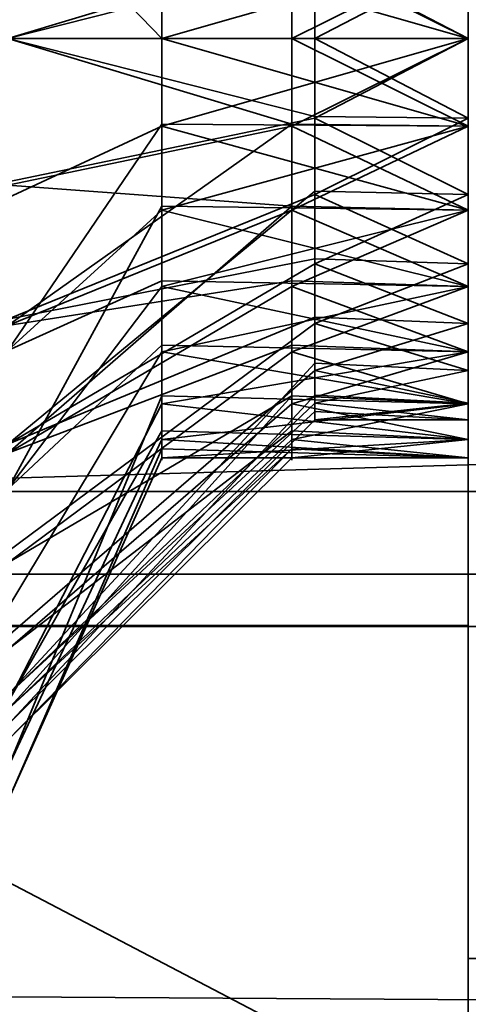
# Model space of a CAD drawing. Header units: millimetres. Extents: x -603 to 3703, y -115 to 193.
# Tile 907 of 1056: x 2491 to 2494, y -28 to -22. Entities that reach past the tile are written whole.
import ezdxf

# ---------------------------------------------------------------- set-up
doc = ezdxf.new("R2010")
doc.units = ezdxf.units.MM
doc.layers.add('151', color=7, linetype='Continuous', true_color=0xffffff)

# ---------------------------------------------------------------- blocks, each defined once
blk = doc.blocks.new('UG_SURFACE_101')
at = {"layer": '151', "color": 252, "linetype": 'Continuous', "lineweight": 35}
for points in [[(2485.5001, -29.92, 2023.7501), (3514.4999, -29.92, 2023.7501), (3514.4999, 14.42, 2023.7501), (2485.5001, 14.42, 2023.7501)], [(2487, -29.92, 2022.2499), (2487, 14.42, 2022.2499), (3513, 14.42, 2022.2499), (3513, -29.92, 2022.2499)], [(2431.9999, -18, 2077.25), (2431.9999, -29.92, 2077.25), (3568.0001, -29.92, 2077.25), (3568.0001, -18, 2077.25)], [(2433.5001, -18, 2075.7501), (3566.4999, -18, 2075.7501), (3566.4999, -29.92, 2075.7501), (2433.5001, -29.92, 2075.7501)]]:
    blk.add_3dface(points, dxfattribs=at)
blk = doc.blocks.new('UG_SURFACE_103')
at = {"layer": '151', "color": 252, "linetype": 'Continuous', "lineweight": 35}
for points in [[(2503, 4.0145, -7.75), (2487.9999, 4.0145, -7.75), (2487.9999, -24.9528, -7.75), (3512.0001, -24.9528, -7.75)], [(2487.9999, -24.9528, -8.75), (2487.9999, 4.0145, -8.75), (2503, 4.0145, -8.75)], [(2503, 4.0145, -8.75), (3497, 4.0145, -8.75), (2487.9999, -24.9528, -8.75)], [(3497, 4.0145, -8.75), (3512.0001, 4.0145, -8.75), (3512.0001, -24.9528, -8.75), (2487.9999, -24.9528, -8.75)], [(2487.9999, -25.8352, -7.9056), (3512.0001, -25.8352, -7.9056), (3512.0001, -24.9528, -7.75), (2487.9999, -24.9528, -7.75)], [(2487.9999, -24.9528, -8.75), (3512.0001, -24.9528, -8.75), (3512.0001, -25.4931, -8.8453), (2487.9999, -25.4931, -8.8453)], [(2487.9999, -25.4931, -8.8453), (3512.0001, -25.4931, -8.8453), (3512.0001, -31.6435, -11.0838), (2487.9999, -31.6435, -11.0838)], [(2487.9999, -31.9855, -10.1441), (3512.0001, -31.9855, -10.1441), (3512.0001, -25.8352, -7.9056), (2487.9999, -25.8352, -7.9056)]]:
    blk.add_3dface(points, dxfattribs=at)
blk = doc.blocks.new('UG_SURFACE_216')
at = {"layer": '151', "color": 252, "linetype": 'Continuous', "lineweight": 35}
for points in [[(2494, -21.4802, 1644.7046), (2494, -22, 1644.65), (2494, -28, 1619), (2494, -16, 1619)], [(2494, -22, 1509.3499), (2494, -20.9832, 1509.1338), (2494, -16, 1527), (2494, -28, 1527)], [(2532.5, -16, 1619), (2494, -16, 1619), (2494, -28, 1619), (2532.5, -28, 1619)], [(2494, -16, 1527), (2563, -16, 1527), (2563, -28, 1527), (2494, -28, 1527)], [(2494, -28, 1528), (2562.5858, -28, 1528), (2562.5858, -16, 1528), (2494, -16, 1528)], [(2494, -28, 1528), (2494, -16, 1528), (2494, -28, 1618)], [(2494, -16, 1618), (2494, -28, 1618), (2494, -16, 1528)], [(2532.5, -16, 1618), (2532.5, -28, 1618), (2494, -28, 1618), (2494, -16, 1618)], [(2490.9999, -18.1732, 1497.7612), (2494, -18.1732, 1497.7612), (2494, -22, 1497), (2490.9999, -22, 1497)], [(2490.9999, -22, 1656.9999), (2494, -22, 1656.9999), (2494, -18.1732, 1656.2388), (2490.9999, -18.1732, 1656.2388)], [(2494, -22, 1649.65), (2494, -20.9832, 1649.4339), (2494, -18.1732, 1656.2388), (2494, -22, 1656.9999)], [(2494, -21.4802, 1504.4047), (2494, -22, 1504.3499), (2494, -22, 1497), (2494, -18.1732, 1497.7612)], [(2493, -21.4916, 1644.7581), (2493, -20.9832, 1644.8661), (2490.9999, -20.1697, 1643.039), (2490.9999, -22, 1642.65)], [(2493, -21.4916, 1504.4581), (2493, -20.9832, 1504.5662), (2490.9999, -20.1697, 1502.7391), (2490.9999, -22, 1502.35)], [(2493, -21.4802, 1649.5954), (2494, -20.9832, 1649.4339), (2494, -22, 1649.65)], [(2493, -21.4802, 1509.2953), (2494, -20.9832, 1509.1338), (2494, -22, 1509.3499)], [(2490.9999, -22, 1651.65), (2490.9999, -21.0644, 1651.5517), (2493, -21.4802, 1649.5954), (2493, -22, 1649.65)], [(2490.9999, -22, 1511.35), (2490.9999, -21.0644, 1511.2517), (2493, -21.4802, 1509.2953), (2493, -22, 1509.3499)], [(2490.9999, -22, 1642.65), (2493, -22, 1644.65), (2493, -21.4916, 1644.7581)], [(2490.9999, -22, 1502.35), (2493, -22, 1504.3499), (2493, -21.4916, 1504.4581)], [(2494, -22, 1649.65), (2493, -22, 1649.65), (2493, -21.4802, 1649.5954)], [(2494, -21.4802, 1644.7046), (2493, -21.4916, 1644.7581), (2493, -22, 1644.65)], [(2493, -22, 1644.65), (2494, -22, 1644.65), (2494, -21.4802, 1644.7046)], [(2494, -22, 1509.3499), (2493, -22, 1509.3499), (2493, -21.4802, 1509.2953)], [(2494, -21.4802, 1504.4047), (2493, -21.4916, 1504.4581), (2493, -22, 1504.3499)], [(2493, -22, 1504.3499), (2494, -22, 1504.3499), (2494, -21.4802, 1504.4047)], [(2490.9999, -22, 1497), (2494, -22, 1497), (2494, -25.8268, 1497.7612), (2490.9999, -25.8268, 1497.7612)], [(2490.9999, -25.8268, 1656.2388), (2494, -25.8268, 1656.2388), (2494, -22, 1656.9999), (2490.9999, -22, 1656.9999)], [(2490.9999, -22, 1642.65), (2490.9999, -23.8303, 1643.039), (2493, -23.0168, 1644.8661), (2493, -22.5084, 1644.7581)], [(2493, -22, 1649.65), (2493, -22.5198, 1649.5954), (2490.9999, -22.9356, 1651.5517), (2490.9999, -22, 1651.65)], [(2493, -22.5084, 1644.7581), (2493, -22, 1644.65), (2490.9999, -22, 1642.65)], [(2490.9999, -22, 1502.35), (2490.9999, -23.8303, 1502.7391), (2493, -23.0168, 1504.5662), (2493, -22.5084, 1504.4581)], [(2493, -22, 1509.3499), (2493, -22.5198, 1509.2953), (2490.9999, -22.9356, 1511.2517), (2490.9999, -22, 1511.35)], [(2493, -22.5084, 1504.4581), (2493, -22, 1504.3499), (2490.9999, -22, 1502.35)], [(2494, -22.5198, 1644.7046), (2494, -22, 1644.65), (2493, -22, 1644.65)], [(2494, -22, 1649.65), (2494, -23.0168, 1649.4339), (2493, -22.5198, 1649.5954)], [(2493, -22.5198, 1649.5954), (2493, -22, 1649.65), (2494, -22, 1649.65)], [(2493, -22, 1644.65), (2493, -22.5084, 1644.7581), (2494, -22.5198, 1644.7046)], [(2494, -22.5198, 1504.4047), (2494, -22, 1504.3499), (2493, -22, 1504.3499)], [(2494, -22, 1509.3499), (2494, -23.0168, 1509.1338), (2493, -22.5198, 1509.2953)], [(2493, -22.5198, 1509.2953), (2493, -22, 1509.3499), (2494, -22, 1509.3499)], [(2493, -22, 1504.3499), (2493, -22.5084, 1504.4581), (2494, -22.5198, 1504.4047)], [(2494, -23.0168, 1509.1338), (2494, -22, 1509.3499), (2494, -28, 1527), (2494, -28.7654, 1527.1523)], [(2494, -22, 1644.65), (2494, -28.7654, 1618.8477), (2494, -28, 1619)], [(2494, -22, 1656.9999), (2494, -25.8268, 1656.2388), (2494, -23.0168, 1649.4339), (2494, -22, 1649.65)], [(2494, -22, 1644.65), (2494, -29.4142, 1618.4142), (2494, -28.7654, 1618.8477)], [(2494, -22, 1644.65), (2494, -29.8478, 1617.7653), (2494, -29.4142, 1618.4142)], [(2494, -29.8478, 1617.7653), (2494, -22, 1644.65), (2494, -22.5198, 1644.7046)], [(2494, -25.8268, 1497.7612), (2494, -22, 1497), (2494, -22, 1504.3499), (2494, -22.5198, 1504.4047)], [(2490.9999, -24.645, 1650.7906), (2490.9999, -22.9356, 1651.5517), (2493, -22.5198, 1649.5954), (2493, -22.9946, 1649.3839)], [(2490.9999, -24.645, 1510.4905), (2490.9999, -22.9356, 1511.2517), (2493, -22.5198, 1509.2953), (2493, -22.9946, 1509.084)], [(2494, -22.5198, 1644.7046), (2493, -22.5084, 1644.7581), (2493, -23.0168, 1644.8661)], [(2494, -22.5198, 1504.4047), (2493, -22.5084, 1504.4581), (2493, -23.0168, 1504.5662)], [(2493, -23.0168, 1644.8661), (2494, -23.4695, 1645.1274), (2494, -22.5198, 1644.7046)], [(2494, -23.0168, 1649.4339), (2493, -22.9946, 1649.3839), (2493, -22.5198, 1649.5954)], [(2494, -23.4695, 1504.8275), (2494, -22.5198, 1504.4047), (2493, -23.0168, 1504.5662)], [(2494, -23.0168, 1509.1338), (2493, -22.9946, 1509.084), (2493, -22.5198, 1509.2953)], [(2494, -22.5198, 1644.7046), (2494, -23.4695, 1645.1274), (2494, -29.8478, 1617.7653)], [(2494, -22.5198, 1504.4047), (2494, -23.4695, 1504.8275), (2494, -29.0711, 1499.929), (2494, -25.8268, 1497.7612)], [(2493, -22.9946, 1649.3839), (2493, -23.4695, 1649.1725), (2490.9999, -24.645, 1650.7906)], [(2493, -22.9946, 1509.084), (2493, -23.4695, 1508.8725), (2490.9999, -24.645, 1510.4905)], [(2493, -23.4374, 1645.1716), (2493, -23.0168, 1644.8661), (2490.9999, -23.8303, 1643.039)], [(2493, -23.4374, 1504.8716), (2493, -23.0168, 1504.5662), (2490.9999, -23.8303, 1502.7391)], [(2493, -23.4695, 1649.1725), (2493, -22.9946, 1649.3839), (2494, -23.0168, 1649.4339)], [(2493, -23.4695, 1508.8725), (2493, -22.9946, 1509.084), (2494, -23.0168, 1509.1338)], [(2494, -23.0168, 1649.4339), (2494, -23.8579, 1648.8228), (2493, -23.4695, 1649.1725)], [(2493, -23.0168, 1644.8661), (2493, -23.4374, 1645.1716), (2494, -23.4695, 1645.1274)], [(2493, -23.4695, 1508.8725), (2494, -23.0168, 1509.1338), (2494, -23.8579, 1508.5229)], [(2493, -23.0168, 1504.5662), (2493, -23.4374, 1504.8716), (2494, -23.4695, 1504.8275)], [(2494, -28.7654, 1527.1523), (2494, -29.4142, 1527.5857), (2494, -23.0168, 1509.1338)], [(2494, -29.4142, 1527.5857), (2494, -29.8478, 1528.2346), (2494, -23.0168, 1509.1338)], [(2494, -29.8478, 1528.2346), (2494, -23.8579, 1508.5229), (2494, -23.0168, 1509.1338)], [(2494, -25.8268, 1656.2388), (2494, -29.0711, 1654.0711), (2494, -23.8579, 1648.8228), (2494, -23.0168, 1649.4339)], [(2490.9999, -23.8303, 1643.039), (2490.9999, -25.3442, 1644.1389), (2493, -23.8579, 1645.4772), (2493, -23.4374, 1645.1716)], [(2490.9999, -23.8303, 1502.7391), (2490.9999, -25.3442, 1503.8389), (2493, -23.8579, 1505.1771), (2493, -23.4374, 1504.8716)], [(2490.9999, -24.645, 1650.7906), (2493, -23.4695, 1649.1725), (2493, -23.8173, 1648.7863)], [(2490.9999, -24.645, 1510.4905), (2493, -23.4695, 1508.8725), (2493, -23.8173, 1508.4863)], [(2494, -23.4695, 1645.1274), (2493, -23.4374, 1645.1716), (2493, -23.8579, 1645.4772)], [(2494, -23.4695, 1504.8275), (2493, -23.4374, 1504.8716), (2493, -23.8579, 1505.1771)], [(2494, -24.1651, 1645.9), (2494, -23.4695, 1645.1274), (2493, -23.8579, 1645.4772)], [(2494, -23.8579, 1648.8228), (2493, -23.8173, 1648.7863), (2493, -23.4695, 1649.1725)], [(2494, -24.1651, 1505.6), (2494, -23.4695, 1504.8275), (2493, -23.8579, 1505.1771)], [(2494, -23.8579, 1508.5229), (2493, -23.8173, 1508.4863), (2493, -23.4695, 1508.8725)], [(2494, -29.8478, 1617.7653), (2494, -23.4695, 1645.1274), (2494, -24.1651, 1645.9), (2494, -32, 1647)], [(2494, -31.2388, 1503.1731), (2494, -29.0711, 1499.929), (2494, -23.4695, 1504.8275), (2494, -24.1651, 1505.6)], [(2493, -23.8173, 1648.7863), (2493, -24.1651, 1648.3999), (2490.9999, -25.8971, 1649.4), (2490.9999, -24.645, 1650.7906)], [(2493, -23.8173, 1508.4863), (2493, -24.1651, 1508.1), (2490.9999, -25.8971, 1509.1), (2490.9999, -24.645, 1510.4905)], [(2493, -24.1651, 1648.3999), (2493, -23.8173, 1648.7863), (2494, -23.8579, 1648.8228)], [(2493, -24.1651, 1508.1), (2493, -23.8173, 1508.4863), (2494, -23.8579, 1508.5229)], [(2493, -24.1178, 1645.9273), (2493, -23.8579, 1645.4772), (2490.9999, -25.3442, 1644.1389), (2490.9999, -26.2798, 1645.7595)], [(2493, -24.1178, 1505.6273), (2493, -23.8579, 1505.1771), (2490.9999, -25.3442, 1503.8389), (2490.9999, -26.2798, 1505.4594)], [(2493, -24.1651, 1648.3999), (2494, -23.8579, 1648.8228), (2494, -24.3776, 1647.9225)], [(2493, -23.8579, 1645.4772), (2493, -24.1178, 1645.9273), (2494, -24.1651, 1645.9)], [(2493, -24.1651, 1508.1), (2494, -23.8579, 1508.5229), (2494, -24.3776, 1507.6226)], [(2493, -23.8579, 1505.1771), (2493, -24.1178, 1505.6273), (2494, -24.1651, 1505.6)], [(2494, -32, 1507), (2494, -24.3776, 1507.6226), (2494, -23.8579, 1508.5229), (2494, -29.8478, 1528.2346)], [(2494, -24.3776, 1647.9225), (2494, -23.8579, 1648.8228), (2494, -29.0711, 1654.0711), (2494, -31.2388, 1650.8268)], [(2490.9999, -26.2798, 1645.7595), (2493, -24.3776, 1646.3774), (2493, -24.1178, 1645.9273)], [(2490.9999, -26.2798, 1505.4594), (2493, -24.3776, 1506.0774), (2493, -24.1178, 1505.6273)], [(2494, -24.1651, 1645.9), (2493, -24.1178, 1645.9273), (2493, -24.3776, 1646.3774)], [(2494, -24.1651, 1505.6), (2493, -24.1178, 1505.6273), (2493, -24.3776, 1506.0774)], [(2490.9999, -26.4753, 1647.6203), (2490.9999, -25.8971, 1649.4), (2493, -24.1651, 1648.3999), (2493, -24.3257, 1647.9057)], [(2490.9999, -26.4753, 1507.3204), (2490.9999, -25.8971, 1509.1), (2493, -24.1651, 1508.1), (2493, -24.3257, 1507.6057)], [(2494, -24.4863, 1646.8887), (2494, -24.1651, 1645.9), (2493, -24.3776, 1646.3774)], [(2494, -24.3776, 1647.9225), (2493, -24.3257, 1647.9057), (2493, -24.1651, 1648.3999)], [(2493, -24.3776, 1506.0774), (2494, -24.4863, 1506.5887), (2494, -24.1651, 1505.6)], [(2494, -24.3776, 1507.6226), (2493, -24.3257, 1507.6057), (2493, -24.1651, 1508.1)], [(2494, -24.1651, 1645.9), (2494, -24.4863, 1646.8887), (2494, -32, 1647)], [(2494, -24.1651, 1505.6), (2494, -24.4863, 1506.5887), (2494, -32, 1507), (2494, -31.2388, 1503.1731)], [(2493, -24.3257, 1647.9057), (2493, -24.4863, 1647.4113), (2490.9999, -26.4753, 1647.6203)], [(2493, -24.3257, 1507.6057), (2493, -24.4863, 1507.1113), (2490.9999, -26.4753, 1507.3204)], [(2493, -24.4863, 1647.4113), (2493, -24.3257, 1647.9057), (2494, -24.3776, 1647.9225)], [(2493, -24.4863, 1507.1113), (2493, -24.3257, 1507.6057), (2494, -24.3776, 1507.6226)], [(2493, -24.432, 1646.8943), (2493, -24.3776, 1646.3774), (2490.9999, -26.2798, 1645.7595)], [(2493, -24.432, 1506.5944), (2493, -24.3776, 1506.0774), (2490.9999, -26.2798, 1505.4594)], [(2493, -24.4863, 1647.4113), (2494, -24.3776, 1647.9225), (2494, -24.4863, 1646.8887)], [(2493, -24.3776, 1646.3774), (2493, -24.432, 1646.8943), (2494, -24.4863, 1646.8887)], [(2493, -24.4863, 1507.1113), (2494, -24.3776, 1507.6226), (2494, -24.4863, 1506.5887)], [(2493, -24.3776, 1506.0774), (2493, -24.432, 1506.5944), (2494, -24.4863, 1506.5887)], [(2494, -24.4863, 1506.5887), (2494, -24.3776, 1507.6226), (2494, -32, 1507)], [(2494, -24.4863, 1646.8887), (2494, -24.3776, 1647.9225), (2494, -31.2388, 1650.8268), (2494, -32, 1647)], [(2490.9999, -26.2798, 1645.7595), (2490.9999, -26.4753, 1647.6203), (2493, -24.4863, 1647.4113), (2493, -24.432, 1646.8943)], [(2490.9999, -26.2798, 1505.4594), (2490.9999, -26.4753, 1507.3204), (2493, -24.4863, 1507.1113), (2493, -24.432, 1506.5944)], [(2494, -24.4863, 1646.8887), (2493, -24.432, 1646.8943), (2493, -24.4863, 1647.4113)], [(2494, -24.4863, 1506.5887), (2493, -24.432, 1506.5944), (2493, -24.4863, 1507.1113)], [(2490.9999, -25.8268, 1497.7612), (2494, -25.8268, 1497.7612), (2494, -29.0711, 1499.929), (2490.9999, -29.0711, 1499.929)], [(2490.9999, -29.0711, 1654.0711), (2494, -29.0711, 1654.0711), (2494, -25.8268, 1656.2388), (2490.9999, -25.8268, 1656.2388)], [(2494, -28.7654, 1618.8477), (2532.5, -28.7654, 1618.8477), (2532.5, -28, 1619), (2494, -28, 1619)], [(2562.937, -28.7654, 1527.1523), (2494, -28.7654, 1527.1523), (2494, -28, 1527), (2563, -28, 1527)], [(2562.5858, -28, 1528), (2494, -28, 1528), (2494, -28.3827, 1528.0762), (2562.5544, -28.3827, 1528.0762)], [(2494, -28, 1618), (2494, -28.3827, 1617.9239), (2494, -28.7071, 1617.7071), (2494, -28.9239, 1617.3826)], [(2494, -28, 1528), (2494, -29, 1529), (2494, -28.9239, 1528.6173)], [(2494, -28.9239, 1617.3826), (2494, -29, 1617), (2494, -28, 1618)], [(2494, -29, 1617), (2494, -29, 1529), (2494, -28, 1528), (2494, -28, 1618)], [(2494, -28.9239, 1528.6173), (2494, -28.7071, 1528.2929), (2494, -28.3827, 1528.0762), (2494, -28, 1528)], [(2494, -28, 1618), (2532.5, -28, 1618), (2532.5, -28.3827, 1617.9239), (2494, -28.3827, 1617.9239)]]:
    blk.add_3dface(points, dxfattribs=at)
blk = doc.blocks.new('UG_SURFACE_217')
at = {"layer": '151', "color": 252, "linetype": 'Continuous', "lineweight": 35}
for points in [[(2494, -28.5, 1157.8), (2494, -15.5, 1093.0001), (2494, -15.5, 1112)], [(2494, -28.5, 1157.8), (2494, -22, 1019.25), (2494, -15.5, 1061.4204), (2494, -15.5, 1093.0001)], [(2494, -22, 1019.25), (2494, -20.8815, 1019.0122), (2494, -15.5, 1036.9705), (2494, -15.5, 1061.4204)], [(2494, -15.5, 1112), (2494, -15.5, 1157.8), (2494, -28.5, 1157.8)], [(2494, -28.5, 1005.2), (2494, -15.5, 1005.2), (2494, -21.4282, 1013.81), (2494, -22.5718, 1013.81)], [(2526.3751, -15.5, 1005.2), (2494, -15.5, 1005.2), (2494, -28.5, 1005.2), (2526.3751, -28.5, 1005.2)], [(2526.3751, -28.5, 1157.8), (2494, -28.5, 1157.8), (2494, -15.5, 1157.8), (2526.3751, -15.5, 1157.8)], [(2494, -15.5, 1004.2), (2494, -28.5, 1004.2), (2494, -22, 987.25), (2494, -20.8815, 987.0123)], [(2494, -28.5, 1158.8), (2494, -15.5, 1158.8), (2494, -21.4282, 1175.8101), (2494, -22, 1175.75)], [(2494, -15.5, 1004.2), (2562, -15.5, 1004.2), (2562, -28.5, 1004.2), (2494, -28.5, 1004.2)], [(2562, -15.5, 1158.8), (2494, -15.5, 1158.8), (2494, -28.5, 1158.8), (2562, -28.5, 1158.8)], [(2490.9999, -18.1732, 972.2612), (2494, -18.1732, 972.2612), (2494, -22, 971.5), (2490.9999, -22, 971.5)], [(2490.9999, -22, 1191.4999), (2494, -22, 1191.4999), (2494, -18.1732, 1190.7388), (2490.9999, -18.1732, 1190.7388)], [(2494, -18.1732, 1190.7388), (2494, -22, 1191.4999), (2494, -22, 1181.25), (2494, -20.8815, 1181.0123)], [(2494, -21.4282, 981.8101), (2494, -22, 981.75), (2494, -22, 971.5), (2494, -18.1732, 972.2612)], [(2490.9999, -19.9663, 1011.9323), (2490.9999, -22, 1011.5), (2492.0018, -22, 1013.75), (2492.0018, -21.4407, 1013.8689)], [(2490.9999, -20.129, 1174.2977), (2490.9999, -22, 1173.9), (2492.8501, -22, 1175.75), (2492.8501, -21.4407, 1175.8689)], [(2492.8501, -21.4407, 981.8689), (2492.8501, -20.8815, 981.9878), (2490.9999, -20.129, 980.2977), (2490.9999, -22, 979.9)], [(2492.0018, -21.4282, 1019.19), (2494, -20.8815, 1019.0122), (2494, -22, 1019.25)], [(2494, -20.8815, 1181.0123), (2494, -22, 1181.25), (2492.8501, -21.4282, 1181.1899)], [(2492.8501, -21.4282, 987.1899), (2494, -20.8815, 987.0123), (2494, -22, 987.25)], [(2490.9999, -20.9604, 1021.3908), (2492.0018, -21.4282, 1019.19), (2492.0018, -22, 1019.19)], [(2492.0018, -22, 1019.19), (2492.0018, -22.5718, 1019.19), (2490.9999, -23.0396, 1021.3908), (2490.9999, -20.9604, 1021.3908)], [(2490.9999, -22, 1183.1), (2490.9999, -21.0436, 1182.9995), (2492.8501, -21.4282, 1181.1899), (2492.8501, -22, 1181.25)], [(2490.9999, -22, 989.1), (2490.9999, -21.0436, 988.9995), (2492.8501, -21.4282, 987.1899), (2492.8501, -22, 987.25)], [(2490.9999, -22, 979.9), (2492.8501, -22, 981.75), (2492.8501, -21.4407, 981.8689)], [(2494, -22, 1019.25), (2492.0018, -22, 1019.19), (2492.0018, -21.4282, 1019.19)], [(2494, -22.5718, 1013.81), (2494, -21.4282, 1013.81), (2492.0018, -22, 1013.75)], [(2494, -21.4282, 1013.81), (2492.0018, -21.4407, 1013.8689), (2492.0018, -22, 1013.75)], [(2494, -22, 1181.25), (2492.8501, -22, 1181.25), (2492.8501, -21.4282, 1181.1899)], [(2494, -21.4282, 1175.8101), (2492.8501, -21.4407, 1175.8689), (2492.8501, -22, 1175.75)], [(2492.8501, -22, 1175.75), (2494, -22, 1175.75), (2494, -21.4282, 1175.8101)], [(2494, -22, 987.25), (2492.8501, -22, 987.25), (2492.8501, -21.4282, 987.1899)], [(2494, -21.4282, 981.8101), (2492.8501, -21.4407, 981.8689), (2492.8501, -22, 981.75)], [(2492.8501, -22, 981.75), (2494, -22, 981.75), (2494, -21.4282, 981.8101)], [(2490.9999, -22, 971.5), (2494, -22, 971.5), (2494, -25.8268, 972.2612), (2490.9999, -25.8268, 972.2612)], [(2490.9999, -25.8268, 1190.7388), (2494, -25.8268, 1190.7388), (2494, -22, 1191.4999), (2490.9999, -22, 1191.4999)], [(2492.0018, -22.5593, 1013.8689), (2492.0018, -22, 1013.75), (2490.9999, -22, 1011.5), (2490.9999, -24.0337, 1011.9323)], [(2492.8501, -22, 1181.25), (2492.8501, -22.5718, 1181.1899), (2490.9999, -22.9564, 1182.9995), (2490.9999, -22, 1183.1)], [(2492.8501, -22.5593, 1175.8689), (2492.8501, -22, 1175.75), (2490.9999, -22, 1173.9), (2490.9999, -23.871, 1174.2977)], [(2490.9999, -22, 979.9), (2490.9999, -23.871, 980.2977), (2492.8501, -23.1185, 981.9878), (2492.8501, -22.5593, 981.8689)], [(2492.8501, -22, 987.25), (2492.8501, -22.5718, 987.1899), (2490.9999, -22.9564, 988.9995), (2490.9999, -22, 989.1)], [(2492.8501, -22.5593, 981.8689), (2492.8501, -22, 981.75), (2490.9999, -22, 979.9)], [(2494, -22, 1019.25), (2494, -23.1185, 1019.0122), (2492.0018, -22.5718, 1019.19)], [(2492.0018, -22.5718, 1019.19), (2492.0018, -22, 1019.19), (2494, -22, 1019.25)], [(2492.0018, -22, 1013.75), (2492.0018, -22.5593, 1013.8689), (2494, -22.5718, 1013.81)], [(2494, -22.5718, 1175.8101), (2494, -22, 1175.75), (2492.8501, -22, 1175.75)], [(2492.8501, -22.5718, 1181.1899), (2494, -22, 1181.25), (2494, -23.1185, 1181.0123)], [(2492.8501, -22.5718, 1181.1899), (2492.8501, -22, 1181.25), (2494, -22, 1181.25)], [(2492.8501, -22, 1175.75), (2492.8501, -22.5593, 1175.8689), (2494, -22.5718, 1175.8101)], [(2494, -22.5718, 981.8101), (2494, -22, 981.75), (2492.8501, -22, 981.75)], [(2492.8501, -22.5718, 987.1899), (2494, -22, 987.25), (2494, -23.1185, 987.0123)], [(2492.8501, -22.5718, 987.1899), (2492.8501, -22, 987.25), (2494, -22, 987.25)], [(2492.8501, -22, 981.75), (2492.8501, -22.5593, 981.8689), (2494, -22.5718, 981.8101)], [(2494, -22, 1019.25), (2494, -28.5, 1157.8), (2494, -28.5, 1095)], [(2494, -28.5, 1095), (2494, -28.5, 1061.4204), (2494, -23.1185, 1019.0122), (2494, -22, 1019.25)], [(2494, -25.8268, 972.2612), (2494, -22, 971.5), (2494, -22, 981.75), (2494, -22.5718, 981.8101)], [(2494, -23.1185, 987.0123), (2494, -22, 987.25), (2494, -28.5, 1004.2), (2494, -28.8827, 1004.2762)], [(2494, -22, 1175.75), (2494, -28.8827, 1158.7238), (2494, -28.5, 1158.8)], [(2494, -22, 1175.75), (2494, -29.4239, 1158.1827), (2494, -29.2071, 1158.5071)], [(2494, -29.2071, 1158.5071), (2494, -28.8827, 1158.7238), (2494, -22, 1175.75)], [(2494, -29.4239, 1158.1827), (2494, -22, 1175.75), (2494, -22.5718, 1175.8101)], [(2494, -23.1185, 1181.0123), (2494, -22, 1181.25), (2494, -22, 1191.4999), (2494, -25.8268, 1190.7388)], [(2490.9999, -24.0337, 1011.9323), (2492.0018, -23.1185, 1013.9878), (2492.0018, -22.5593, 1013.8689)], [(2490.9999, -23.871, 1174.2977), (2492.8501, -23.1185, 1175.9877), (2492.8501, -22.5593, 1175.8689)], [(2490.9999, -24.9389, 1020.5451), (2490.9999, -23.0396, 1021.3908), (2492.0018, -22.5718, 1019.19), (2492.0018, -23.0941, 1018.9574)], [(2490.9999, -24.7038, 1182.2215), (2490.9999, -22.9564, 1182.9995), (2492.8501, -22.5718, 1181.1899), (2492.8501, -23.0941, 1180.9573)], [(2490.9999, -22.9564, 988.9995), (2492.8501, -22.5718, 987.1899), (2492.8501, -23.0941, 986.9574)], [(2494, -22.5718, 1013.81), (2492.0018, -22.5593, 1013.8689), (2492.0018, -23.1185, 1013.9878)], [(2492.0018, -23.1185, 1013.9878), (2494, -23.6164, 1014.2752), (2494, -22.5718, 1013.81)], [(2494, -23.1185, 1019.0122), (2492.0018, -23.0941, 1018.9574), (2492.0018, -22.5718, 1019.19)], [(2494, -22.5718, 1175.8101), (2492.8501, -22.5593, 1175.8689), (2492.8501, -23.1185, 1175.9877)], [(2494, -22.5718, 981.8101), (2492.8501, -22.5593, 981.8689), (2492.8501, -23.1185, 981.9878)], [(2494, -23.6164, 1176.2753), (2494, -22.5718, 1175.8101), (2492.8501, -23.1185, 1175.9877)], [(2494, -23.1185, 1181.0123), (2492.8501, -23.0941, 1180.9573), (2492.8501, -22.5718, 1181.1899)], [(2492.8501, -23.1185, 981.9878), (2494, -23.6164, 982.2752), (2494, -22.5718, 981.8101)], [(2494, -23.1185, 987.0123), (2492.8501, -23.0941, 986.9574), (2492.8501, -22.5718, 987.1899)], [(2494, -28.5, 1005.2), (2494, -22.5718, 1013.81), (2494, -23.6164, 1014.2752)], [(2494, -22.5718, 981.8101), (2494, -23.6164, 982.2752), (2494, -29.0711, 974.429), (2494, -25.8268, 972.2612)], [(2494, -22.5718, 1175.8101), (2494, -23.6164, 1176.2753), (2494, -29.4239, 1158.1827)], [(2492.8501, -23.0941, 986.9574), (2492.8501, -23.6164, 986.7248), (2490.9999, -24.7038, 988.2215), (2490.9999, -22.9564, 988.9995)], [(2492.0018, -23.0941, 1018.9574), (2492.0018, -23.6164, 1018.7248), (2490.9999, -24.9389, 1020.5451)], [(2492.8501, -23.0941, 1180.9573), (2492.8501, -23.6164, 1180.7247), (2490.9999, -24.7038, 1182.2215)], [(2492.0018, -23.6164, 1018.7248), (2492.0018, -23.0941, 1018.9574), (2494, -23.1185, 1019.0122)], [(2492.8501, -23.6164, 1180.7247), (2492.8501, -23.0941, 1180.9573), (2494, -23.1185, 1181.0123)], [(2492.8501, -23.6164, 986.7248), (2492.8501, -23.0941, 986.9574), (2494, -23.1185, 987.0123)], [(2492.0018, -23.5811, 1014.3238), (2492.0018, -23.1185, 1013.9878), (2490.9999, -24.0337, 1011.9323)], [(2492.8501, -23.5811, 1176.3238), (2492.8501, -23.1185, 1175.9877), (2490.9999, -23.871, 1174.2977)], [(2492.8501, -23.5811, 982.3238), (2492.8501, -23.1185, 981.9878), (2490.9999, -23.871, 980.2977)], [(2492.0018, -23.6164, 1018.7248), (2494, -23.1185, 1019.0122), (2494, -24.0436, 1018.3401)], [(2492.0018, -23.1185, 1013.9878), (2492.0018, -23.5811, 1014.3238), (2494, -23.6164, 1014.2752)], [(2494, -23.1185, 1181.0123), (2494, -24.0436, 1180.3401), (2492.8501, -23.6164, 1180.7247)], [(2492.8501, -23.1185, 1175.9877), (2492.8501, -23.5811, 1176.3238), (2494, -23.6164, 1176.2753)], [(2492.8501, -23.6164, 986.7248), (2494, -23.1185, 987.0123), (2494, -24.0436, 986.3401)], [(2492.8501, -23.1185, 981.9878), (2492.8501, -23.5811, 982.3238), (2494, -23.6164, 982.2752)], [(2494, -28.5, 1061.4204), (2494, -24.0436, 1018.3401), (2494, -23.1185, 1019.0122)], [(2494, -23.1185, 987.0123), (2494, -28.8827, 1004.2762), (2494, -29.2071, 1004.4929)], [(2494, -29.4239, 1004.8174), (2494, -24.0436, 986.3401), (2494, -23.1185, 987.0123)], [(2494, -29.2071, 1004.4929), (2494, -29.4239, 1004.8174), (2494, -23.1185, 987.0123)], [(2494, -23.1185, 1181.0123), (2494, -25.8268, 1190.7388), (2494, -29.0711, 1188.5711)], [(2494, -29.0711, 1188.5711), (2494, -31.2388, 1185.3268), (2494, -24.0436, 1180.3401), (2494, -23.1185, 1181.0123)], [(2490.9999, -24.0337, 1011.9323), (2490.9999, -25.7157, 1013.1544), (2492.0018, -24.0436, 1014.6599), (2492.0018, -23.5811, 1014.3238)], [(2490.9999, -23.871, 1174.2977), (2490.9999, -25.4185, 1175.422), (2492.8501, -24.0436, 1176.6599), (2492.8501, -23.5811, 1176.3238)], [(2490.9999, -23.871, 980.2977), (2490.9999, -25.4185, 981.422), (2492.8501, -24.0436, 982.6599), (2492.8501, -23.5811, 982.3238)], [(2490.9999, -24.9389, 1020.5451), (2492.0018, -23.6164, 1018.7248), (2492.0018, -23.999, 1018.2999)], [(2490.9999, -24.7038, 1182.2215), (2492.8501, -23.6164, 1180.7247), (2492.8501, -23.999, 1180.2999)], [(2490.9999, -24.7038, 988.2215), (2492.8501, -23.6164, 986.7248), (2492.8501, -23.999, 986.2999)], [(2494, -23.6164, 1014.2752), (2492.0018, -23.5811, 1014.3238), (2492.0018, -24.0436, 1014.6599)], [(2494, -24.3816, 1015.125), (2494, -23.6164, 1014.2752), (2492.0018, -24.0436, 1014.6599)], [(2494, -24.0436, 1018.3401), (2492.0018, -23.999, 1018.2999), (2492.0018, -23.6164, 1018.7248)], [(2494, -23.6164, 1176.2753), (2492.8501, -23.5811, 1176.3238), (2492.8501, -24.0436, 1176.6599)], [(2494, -23.6164, 982.2752), (2492.8501, -23.5811, 982.3238), (2492.8501, -24.0436, 982.6599)], [(2492.8501, -24.0436, 1176.6599), (2494, -24.3816, 1177.125), (2494, -23.6164, 1176.2753)], [(2494, -24.0436, 1180.3401), (2492.8501, -23.999, 1180.2999), (2492.8501, -23.6164, 1180.7247)], [(2494, -24.3816, 983.125), (2494, -23.6164, 982.2752), (2492.8501, -24.0436, 982.6599)], [(2494, -24.0436, 986.3401), (2492.8501, -23.999, 986.2999), (2492.8501, -23.6164, 986.7248)], [(2494, -23.6164, 1014.2752), (2494, -24.3816, 1015.125), (2494, -28.5, 1005.2)], [(2494, -23.6164, 982.2752), (2494, -24.3816, 983.125), (2494, -31.2388, 977.6732), (2494, -29.0711, 974.429)], [(2494, -23.6164, 1176.2753), (2494, -24.3816, 1177.125), (2494, -29.4239, 1158.1827)], [(2492.0018, -23.999, 1018.2999), (2492.0018, -24.3816, 1017.875), (2490.9999, -26.3301, 1019.0001), (2490.9999, -24.9389, 1020.5451)], [(2492.8501, -23.999, 1180.2999), (2492.8501, -24.3816, 1179.875), (2490.9999, -25.9837, 1180.8), (2490.9999, -24.7038, 1182.2215)], [(2492.8501, -23.999, 986.2999), (2492.8501, -24.3816, 985.875), (2490.9999, -25.9837, 986.8), (2490.9999, -24.7038, 988.2215)], [(2492.0018, -24.3816, 1017.875), (2492.0018, -23.999, 1018.2999), (2494, -24.0436, 1018.3401)], [(2492.8501, -24.3816, 1179.875), (2492.8501, -23.999, 1180.2999), (2494, -24.0436, 1180.3401)], [(2492.8501, -24.3816, 985.875), (2492.8501, -23.999, 986.2999), (2494, -24.0436, 986.3401)], [(2492.0018, -24.3295, 1015.1551), (2492.0018, -24.0436, 1014.6599), (2490.9999, -25.7157, 1013.1544), (2490.9999, -26.7553, 1014.9549)], [(2492.8501, -24.3295, 1177.155), (2492.8501, -24.0436, 1176.6599), (2490.9999, -25.4185, 1175.422), (2490.9999, -26.3749, 1177.0785)], [(2492.8501, -24.3295, 983.1551), (2492.8501, -24.0436, 982.6599), (2490.9999, -25.4185, 981.422)], [(2494, -24.0436, 1018.3401), (2494, -24.6154, 1017.3498), (2492.0018, -24.3816, 1017.875)], [(2492.0018, -24.0436, 1014.6599), (2492.0018, -24.3295, 1015.1551), (2494, -24.3816, 1015.125)], [(2492.8501, -24.3816, 1179.875), (2494, -24.0436, 1180.3401), (2494, -24.6154, 1179.3498)], [(2492.8501, -24.0436, 1176.6599), (2492.8501, -24.3295, 1177.155), (2494, -24.3816, 1177.125)], [(2492.8501, -24.3816, 985.875), (2494, -24.0436, 986.3401), (2494, -24.6154, 985.3498)], [(2492.8501, -24.0436, 982.6599), (2492.8501, -24.3295, 983.1551), (2494, -24.3816, 983.125)], [(2494, -24.6154, 1017.3498), (2494, -24.0436, 1018.3401), (2494, -28.5, 1061.4204), (2494, -28.5, 1015.975)], [(2494, -32, 981.5), (2494, -24.6154, 985.3498), (2494, -24.0436, 986.3401), (2494, -29.4239, 1004.8174)], [(2494, -24.6154, 1179.3498), (2494, -24.0436, 1180.3401), (2494, -31.2388, 1185.3268), (2494, -32, 1181.5)], [(2490.9999, -26.7553, 1014.9549), (2492.0018, -24.6154, 1015.6502), (2492.0018, -24.3295, 1015.1551)], [(2490.9999, -26.3749, 1177.0785), (2492.8501, -24.6154, 1177.6502), (2492.8501, -24.3295, 1177.155)], [(2490.9999, -25.4185, 981.422), (2490.9999, -26.3749, 983.0785), (2492.8501, -24.6154, 983.6502), (2492.8501, -24.3295, 983.1551)], [(2494, -24.3816, 1015.125), (2492.0018, -24.3295, 1015.1551), (2492.0018, -24.6154, 1015.6502)], [(2494, -24.3816, 1177.125), (2492.8501, -24.3295, 1177.155), (2492.8501, -24.6154, 1177.6502)], [(2494, -24.3816, 983.125), (2492.8501, -24.3295, 983.1551), (2492.8501, -24.6154, 983.6502)], [(2490.9999, -26.3301, 1019.0001), (2492.0018, -24.3816, 1017.875), (2492.0018, -24.5583, 1017.3312)], [(2490.9999, -25.9837, 1180.8), (2492.8501, -24.3816, 1179.875), (2492.8501, -24.5583, 1179.3312)], [(2490.9999, -25.9837, 986.8), (2492.8501, -24.3816, 985.875), (2492.8501, -24.5583, 985.3312)], [(2492.0018, -24.6154, 1015.6502), (2494, -24.7349, 1016.2126), (2494, -24.3816, 1015.125)], [(2494, -24.6154, 1017.3498), (2492.0018, -24.5583, 1017.3312), (2492.0018, -24.3816, 1017.875)], [(2492.8501, -24.6154, 1177.6502), (2494, -24.7349, 1178.2125), (2494, -24.3816, 1177.125)], [(2494, -24.6154, 1179.3498), (2492.8501, -24.5583, 1179.3312), (2492.8501, -24.3816, 1179.875)], [(2492.8501, -24.6154, 983.6502), (2494, -24.7349, 984.2125), (2494, -24.3816, 983.125)], [(2494, -24.6154, 985.3498), (2492.8501, -24.5583, 985.3312), (2492.8501, -24.3816, 985.875)], [(2494, -28.5, 1015.975), (2494, -28.5, 1005.2), (2494, -24.3816, 1015.125), (2494, -24.7349, 1016.2126)], [(2494, -29.4239, 1158.1827), (2494, -24.3816, 1177.125), (2494, -24.7349, 1178.2125)], [(2494, -24.3816, 983.125), (2494, -24.7349, 984.2125), (2494, -32, 981.5), (2494, -31.2388, 977.6732)], [(2492.0018, -24.5583, 1017.3312), (2492.0018, -24.7349, 1016.7874), (2490.9999, -26.9726, 1017.0226), (2490.9999, -26.3301, 1019.0001)], [(2492.8501, -24.5583, 1179.3312), (2492.8501, -24.7349, 1178.7875), (2490.9999, -26.5748, 1178.9808), (2490.9999, -25.9837, 1180.8)], [(2492.8501, -24.5583, 985.3312), (2492.8501, -24.7349, 984.7875), (2490.9999, -26.5748, 984.9808), (2490.9999, -25.9837, 986.8)], [(2492.0018, -24.7349, 1016.7874), (2492.0018, -24.5583, 1017.3312), (2494, -24.6154, 1017.3498)], [(2492.8501, -24.7349, 1178.7875), (2492.8501, -24.5583, 1179.3312), (2494, -24.6154, 1179.3498)], [(2492.8501, -24.7349, 984.7875), (2492.8501, -24.5583, 985.3312), (2494, -24.6154, 985.3498)], [(2492.0018, -24.6752, 1016.2188), (2492.0018, -24.6154, 1015.6502), (2490.9999, -26.7553, 1014.9549), (2490.9999, -26.9726, 1017.0226)], [(2492.8501, -24.6752, 1178.2188), (2492.8501, -24.6154, 1177.6502), (2490.9999, -26.3749, 1177.0785), (2490.9999, -26.5748, 1178.9808)], [(2492.8501, -24.6752, 984.2188), (2492.8501, -24.6154, 983.6502), (2490.9999, -26.3749, 983.0785)], [(2492.0018, -24.7349, 1016.7874), (2494, -24.6154, 1017.3498), (2494, -24.7349, 1016.2126)], [(2492.0018, -24.6154, 1015.6502), (2492.0018, -24.6752, 1016.2188), (2494, -24.7349, 1016.2126)], [(2492.8501, -24.7349, 1178.7875), (2494, -24.6154, 1179.3498), (2494, -24.7349, 1178.2125)], [(2492.8501, -24.6154, 1177.6502), (2492.8501, -24.6752, 1178.2188), (2494, -24.7349, 1178.2125)], [(2494, -24.6154, 985.3498), (2494, -24.7349, 984.2125), (2492.8501, -24.7349, 984.7875)], [(2492.8501, -24.6154, 983.6502), (2492.8501, -24.6752, 984.2188), (2494, -24.7349, 984.2125)], [(2494, -24.7349, 1016.2126), (2494, -24.6154, 1017.3498), (2494, -28.5, 1015.975)], [(2494, -24.7349, 1178.2125), (2494, -24.6154, 1179.3498), (2494, -32, 1181.5)], [(2494, -24.7349, 984.2125), (2494, -24.6154, 985.3498), (2494, -32, 981.5)], [(2490.9999, -26.9726, 1017.0226), (2492.0018, -24.7349, 1016.7874), (2492.0018, -24.6752, 1016.2188)], [(2490.9999, -26.5748, 1178.9808), (2492.8501, -24.7349, 1178.7875), (2492.8501, -24.6752, 1178.2188)], [(2490.9999, -26.3749, 983.0785), (2490.9999, -26.5748, 984.9808), (2492.8501, -24.7349, 984.7875), (2492.8501, -24.6752, 984.2188)], [(2494, -24.7349, 1016.2126), (2492.0018, -24.6752, 1016.2188), (2492.0018, -24.7349, 1016.7874)], [(2494, -24.7349, 1178.2125), (2492.8501, -24.6752, 1178.2188), (2492.8501, -24.7349, 1178.7875)], [(2494, -24.7349, 984.2125), (2492.8501, -24.6752, 984.2188), (2492.8501, -24.7349, 984.7875)], [(2494, -29.4239, 1158.1827), (2494, -24.7349, 1178.2125), (2494, -32, 1181.5)], [(2490.9999, -27.5, 973.3792), (2490.9999, -25.8268, 972.2612), (2494, -25.8268, 972.2612), (2494, -29.0711, 974.429)], [(2494, -29.0711, 1188.5711), (2494, -25.8268, 1190.7388), (2490.9999, -25.8268, 1190.7388), (2490.9999, -27.5, 1189.6209)], [(2494, -29.0711, 974.429), (2490.9999, -29.0711, 974.429), (2490.9999, -27.5, 973.3792)], [(2490.9999, -27.5, 1189.6209), (2490.9999, -29.0711, 1188.5711), (2494, -29.0711, 1188.5711)]]:
    blk.add_3dface(points, dxfattribs=at)
blk = doc.blocks.new('UG_SURFACE_218')
at = {"layer": '151', "color": 35, "linetype": 'Continuous', "lineweight": 35}
for points in [[(3509.0001, -34, 2019.0001), (3509.0001, 0, 2019.0001), (2490.9999, -15.75, 2019.0001), (2490.9999, -28.25, 2019.0001)], [(3509.0001, -2), (3509.0001, -34), (2490.9999, -28.25), (2490.9999, -15.75)], [(2490.9999, -28.25, 2019.0001), (2490.9999, -34, 2019.0001), (3509.0001, -34, 2019.0001)], [(3509.0001, -34), (2490.9999, -34), (2490.9999, -28.25)]]:
    blk.add_3dface(points, dxfattribs=at)

msp = doc.modelspace()

# ---------------------------------------------------------------- linework, layer by layer
at = {"layer": '151', "linetype": 'Continuous', "lineweight": -3}
for p, q in [((3512, -24.9528, -7.75), (2488, -24.9528, -7.75)), ((3512, -24.9528, -8.75), (2488, -24.9528, -8.75)), ((3512, -25.4931, -8.8453), (2488, -25.4931, -8.8453)), ((3512, -25.8352, -7.9056), (2488, -25.8352, -7.9056))]:
    msp.add_line(p, q, dxfattribs=at)
at = {"layer": '151', "linetype": 'Continuous', "lineweight": -3, "extrusion": (-1, 0, 0)}
for centre, radius in [((22, 1016.5, -2492.0018), 2.75), ((22, 984.5, -2492.85), 2.75), ((22, 1178.5, -2492.85), 2.75), ((22, 984.5, -2494), 2.75), ((22, 1178.5, -2494), 2.75), ((22, 1506.85, -2493), 2.5), ((22, 1647.15, -2493), 2.5), ((22, 1506.85, -2494), 2.5), ((22, 1647.15, -2494), 2.5)]:
    msp.add_circle(centre, radius, dxfattribs=at)

# ---------------------------------------------------------------- block references
at = {"layer": '151', "linetype": 'Continuous', "lineweight": -3}
for name in ['UG_SURFACE_103', 'UG_SURFACE_101', 'UG_SURFACE_218', 'UG_SURFACE_216', 'UG_SURFACE_217']:
    msp.add_blockref(name, (0, 0), dxfattribs=at)

doc.saveas('drawing.dxf')
